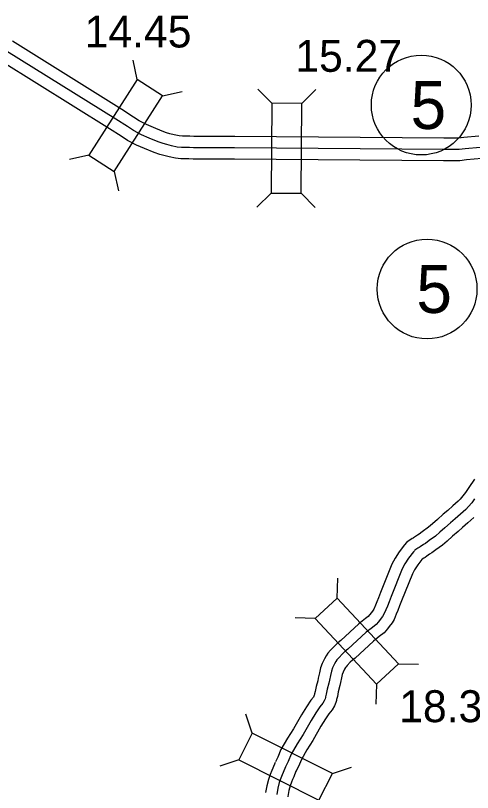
# Model space of a CAD drawing. Extents: x -83719 to 153526, y -11835 to 11446.
# Drawn here: x 10806 to 11007.4, y -148.8 to 193.8 of the extents above; entities that cross this region are included whole.
import ezdxf

# ---------------------------------------------------------------- set-up
doc = ezdxf.new("R2010")
doc.units = 0
for name, color, linetype in [('Level 15', 7, 'Continuous'), ('Level 20', 7, 'Continuous'), ('Level 27', 7, 'Continuous'), ('Level 58', 7, 'Continuous'), ('Level 59', 7, 'Continuous')]:
    doc.layers.add(name, color=color, linetype=linetype)

msp = doc.modelspace()

# ---------------------------------------------------------------- linework, layer by layer
at = {"layer": 'Level 15'}
for points in [[(11010.16, 140.61), (11003.67, 140.01), (11001.31, 139.72), (10998.45, 139.73), (10994.76, 139.74), (10902.58, 140.39), (10886.06, 140.41), (10884.63, 140.46), (10882.86, 140.54), (10882.24, 140.57), (10880.72, 140.52), (10879.51, 140.53), (10878.05, 140.72), (10875.92, 141.14), (10874.03, 141.65), (10872.48, 142.1), (10870.64, 142.71), (10866.76, 144.34), (10863.63, 145.65), (10860.51, 147.33), (10858.01, 148.98), (10852.78, 152.33), (10804.54, 182.39)], [(11011.48, 130.68), (11004.73, 130.07), (11001.91, 129.72), (10998.42, 129.73), (10994.7, 129.74), (10902.54, 130.39), (10885.89, 130.41), (10884.25, 130.47), (10882.41, 130.55), (10882.16, 130.56), (10880.82, 130.52), (10878.82, 130.54), (10876.46, 130.84), (10873.63, 131.4), (10871.34, 132.02), (10869.53, 132.54), (10867.12, 133.34), (10862.88, 135.12), (10859.32, 136.61), (10855.38, 138.73), (10852.56, 140.59), (10847.44, 143.87), (10799.39, 173.82)], [(11008.27, -10.68), (11005.81, -14.28), (11004.3, -16.52), (11003.21, -17.98), (11001.98, -19.44), (11001.05, -20.43), (10998.77, -22.41), (10996.49, -24.46), (10994.48, -26.16), (10991.97, -28.41), (10989.76, -30.36), (10987.99, -31.84), (10985.27, -33.83), (10983.98, -34.86), (10983.17, -35.3), (10981.44, -36.5), (10981.28, -36.62), (10980.82, -36.85), (10978.95, -38.12), (10978.34, -38.66), (10977.41, -39.65), (10975.13, -42.71), (10973.28, -45.57), (10971.88, -48.13), (10966.87, -60.63), (10965.96, -62.94), (10965.25, -64.82), (10964.6, -66.29), (10963.87, -68.04), (10963.62, -68.47), (10962.84, -69.49), (10962.02, -70.53), (10961.46, -71.26), (10960.28, -72.15), (10957.27, -74.43), (10949.31, -81.88), (10948.11, -82.79), (10946.54, -84.24), (10944.81, -86.05), (10943.59, -87.4), (10942.88, -88.59), (10942.15, -89.83), (10941.15, -92), (10940.47, -93.85), (10939.9, -96.11), (10939.43, -98.41), (10939.23, -99.57), (10938.53, -102.16), (10938.09, -104.36), (10937.83, -105.39), (10937.75, -105.66), (10937.69, -105.89), (10937.5, -106.35), (10937.29, -106.73), (10936.12, -108.13), (10934.21, -111.02), (10932.03, -114.52), (10928.45, -120.71), (10925.88, -124.82), (10922.98, -129.82), (10921.59, -133.2), (10920.51, -135.34)], [(11007.99, -27.65), (11005.4, -29.9), (11003.07, -32), (11001.05, -33.7), (10998.62, -35.88), (10996.28, -37.94), (10994.15, -39.72), (10991.33, -41.78), (10989.56, -43.19), (10988.46, -43.8), (10987.26, -44.64), (10986.57, -45.15), (10985.92, -45.48), (10985.2, -45.96), (10985.09, -46.08), (10983.34, -48.43), (10981.88, -50.69), (10980.94, -52.4), (10976.16, -64.33), (10975.29, -66.55), (10974.51, -68.6), (10973.79, -70.24), (10972.85, -72.49), (10971.96, -74.03), (10970.75, -75.61), (10969.9, -76.69), (10968.54, -78.43), (10966.33, -80.11), (10963.73, -82.08), (10955.74, -89.56), (10954.53, -90.47), (10953.56, -91.37), (10952.13, -92.86), (10951.68, -93.36), (10951.49, -93.68), (10951.02, -94.47), (10950.4, -95.83), (10950.03, -96.81), (10949.65, -98.33), (10949.25, -100.27), (10949, -101.73), (10948.27, -104.45), (10947.84, -106.57), (10947.51, -107.89), (10947.4, -108.29), (10947.16, -109.14), (10946.55, -110.64), (10945.62, -112.37), (10944.15, -114.12), (10942.62, -116.42), (10940.61, -119.66), (10937.03, -125.86), (10934.45, -129.99), (10931.97, -134.25), (10930.69, -137.36), (10929.44, -139.84)], [(10920.36, -135.68), (10919.38, -138.04), (10918.89, -139.17), (10918.18, -140.85), (10917.45, -143.1), (10916.74, -145.85), (10916.21, -148.82)], [(10929.6, -139.5), (10928.59, -141.94), (10928.08, -143.12), (10927.56, -144.35), (10927.06, -145.88), (10926.52, -147.98), (10926.06, -150.54), (10926.04, -150.72)]]:
    msp.add_lwpolyline(points, dxfattribs=at)
at = {"layer": 'Level 20'}
for p, q in [((10859.64, 165.51), (10857.76, 174.1)), ((10918.92, 155.08), (10912.74, 161.34)), ((10932.12, 154.99), (10938.39, 161.16)), ((10870.76, 158.39), (10879.35, 160.27)), ((10838.29, 132.16), (10829.69, 130.28)), ((10849.4, 125.04), (10851.29, 116.45)), ((10918.64, 115.48), (10912.38, 109.3)), ((10931.84, 115.39), (10938.02, 109.12)), ((10947.7, -63.12), (10947.99, -54.32)), ((10938.06, -72.14), (10929.27, -71.84)), ((10974.76, -92.03), (10983.55, -92.32)), ((10965.12, -101.05), (10964.83, -109.84)), ((10910.32, -122.68), (10907.56, -114.33)), ((10904.38, -134.47), (10896.02, -137.23)), ((10945.68, -140.5), (10954.04, -137.74))]:
    msp.add_line(p, q, dxfattribs=at)
for points in [[(10859.64, 165.51), (10838.29, 132.16), (10849.4, 125.04), (10870.76, 158.39)], [(10931.84, 115.39), (10932.12, 154.99), (10918.92, 155.08), (10918.64, 115.48)], [(10974.76, -92.03), (10947.7, -63.12), (10938.06, -72.14), (10965.12, -101.05)], [(10945.68, -140.5), (10910.32, -122.68), (10904.38, -134.47), (10939.74, -152.29)]]:
    msp.add_lwpolyline(points, close=True, dxfattribs=at)
at = {"layer": 'Level 27'}
for centre in [(10984.84, 154.3), (10987.39, 73.17)]:
    msp.add_circle(centre, 22, dxfattribs=at)
at = {"layer": 'Level 59'}
for points in [[(11010.82, 135.64), (11004.2, 135.04), (11001.61, 134.72), (10998.44, 134.73), (10994.73, 134.74), (10902.56, 135.39), (10885.98, 135.41), (10884.44, 135.47), (10882.63, 135.54), (10882.2, 135.56), (10880.77, 135.52), (10879.16, 135.54), (10877.26, 135.78), (10874.77, 136.27), (10872.68, 136.84), (10871, 137.32), (10868.88, 138.02), (10864.82, 139.73), (10861.47, 141.13), (10857.94, 143.03), (10855.29, 144.78), (10850.11, 148.1), (10801.97, 178.11)], [(11008.38, -19.37), (11007.13, -21.04), (11005.71, -22.72), (11004.52, -24), (11002.08, -26.11), (10999.78, -28.19), (10997.76, -29.89), (10995.3, -32.1), (10993.02, -34.11), (10991.07, -35.74), (10988.3, -37.76), (10986.77, -38.98), (10985.82, -39.51), (10984.35, -40.52), (10983.92, -40.84), (10983.37, -41.12), (10982.03, -42.03), (10981.83, -42.21), (10981.54, -42.52), (10981.38, -42.65), (10979.23, -45.53), (10977.58, -48.08), (10976.41, -50.22), (10971.52, -62.44), (10970.62, -64.7), (10969.88, -66.66), (10969.2, -68.22), (10968.36, -70.22), (10967.79, -71.21), (10966.79, -72.51), (10965.96, -73.57), (10965, -74.8), (10963.3, -76.09), (10960.5, -78.21), (10952.52, -85.68), (10951.32, -86.58), (10950.05, -87.76), (10948.47, -89.41), (10947.63, -90.34), (10947.19, -91.09), (10946.59, -92.11), (10945.77, -93.87), (10945.25, -95.29), (10944.77, -97.18), (10944.34, -99.29), (10944.11, -100.6), (10943.4, -103.27), (10942.96, -105.42), (10942.67, -106.6), (10942.58, -106.93), (10942.43, -107.47), (10942.02, -108.45), (10941.46, -109.51), (10940.14, -111.08), (10938.42, -113.68), (10936.32, -117.05), (10932.74, -123.24), (10930.17, -127.36), (10927.48, -131.99), (10926.14, -135.24), (10924.98, -137.54)], [(10924.98, -137.54), (10923.99, -139.95), (10923.49, -141.1), (10922.87, -142.55), (10922.26, -144.44), (10921.63, -146.87), (10921.12, -149.72), (10921.12, -149.77)]]:
    msp.add_lwpolyline(points, dxfattribs=at)

# ---------------------------------------------------------------- texts
at = {"layer": 'Level 27'}
for p in [(10980.11, 143.74), (10982.67, 62.61)]:
    msp.add_text('5', height=21.12, dxfattribs=at).set_placement(p)
at = {"layer": 'Level 58'}
for s, p in [('14.45', (10836.41, 179.68)), ('15.27', (10929.29, 168.95)), ('18.33', (10975.1, -117.83))]:
    msp.add_text(s, height=14.08, dxfattribs=at).set_placement(p)

doc.saveas('drawing.dxf')
